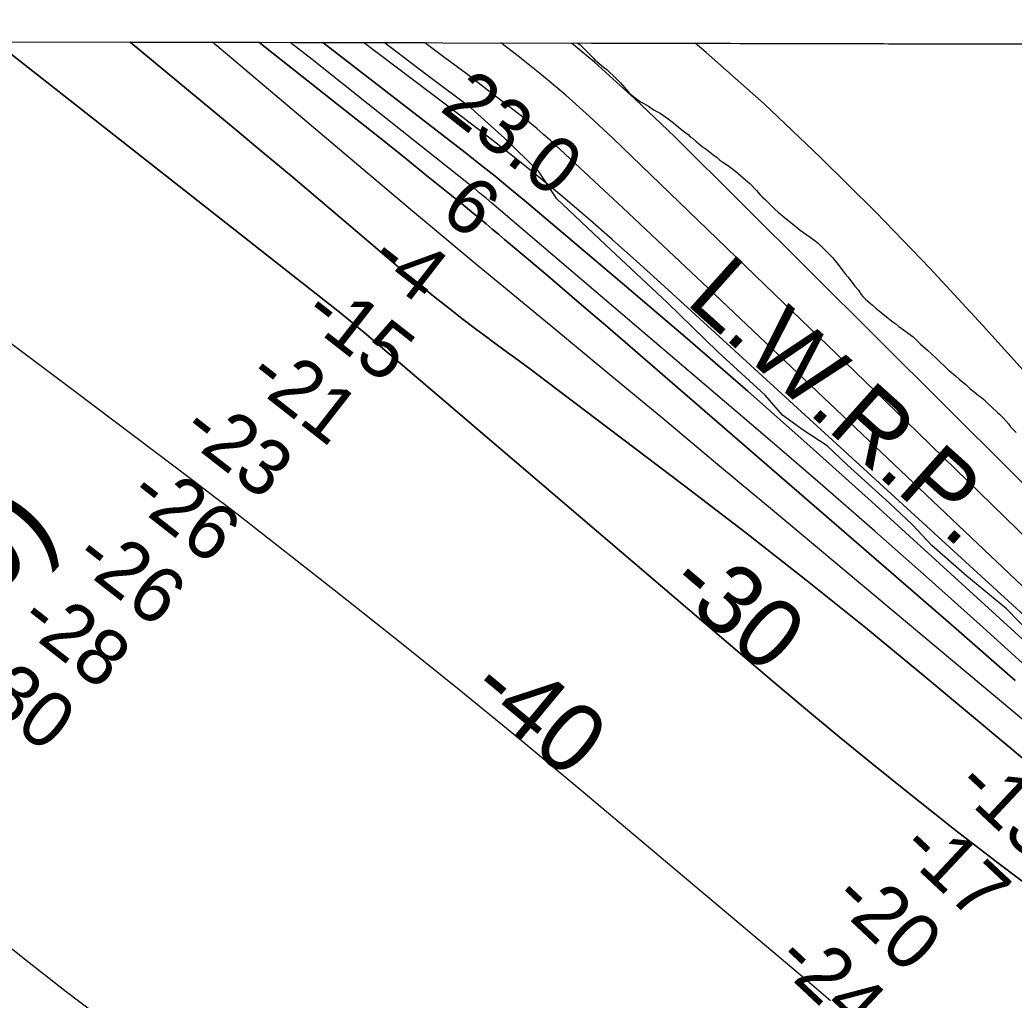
# Model space of a CAD drawing. Extents: x 3180038 to 3217926, y 922069 to 947485.
# Drawn here: x 3195944 to 3197137, y 944532 to 945708 of the extents above; entities that cross this region are included whole.
import ezdxf

# ---------------------------------------------------------------- set-up
doc = ezdxf.new("R2010")
doc.units = 0
for name, color, linetype in [('V-CHAN-NAID', 7, 'Continuous'), ('V-GRID-FRAM', 7, 'Continuous'), ('V-RIVR-EDGE', 7, 'Continuous'), ('V-RIVR-RANG', 7, 'Continuous'), ('V-SITE-VEGE', 7, 'Continuous'), ('V-TOPO-DPTH', 7, 'Continuous'), ('V-TOPO-MAJR', 7, 'Continuous'), ('V-TOPO-MINR', 7, 'Continuous'), ('V-TOPO-MINR-IDEN', 7, 'Continuous'), ('V-TOPO-WATR', 7, 'Continuous'), ('V-TOPO-WATR-IDEN', 7, 'Continuous')]:
    doc.layers.add(name, color=color, linetype=linetype)

msp = doc.modelspace()

# ---------------------------------------------------------------- linework, layer by layer
at = {"layer": 'V-GRID-FRAM'}
msp.add_lwpolyline([(3184312.7, 945707.9), (3215616.6, 945637.4), (3215583.5, 927448.1), (3184263.7, 927518.7), (3184312.7, 945707.9)], dxfattribs=at)
at = {"layer": 'V-RIVR-EDGE'}
msp.add_lwpolyline([(3197170.7, 944957.8), (3197128.2, 945001.4), (3197080.5, 945040.6), (3197038.4, 945077.3), (3197015.5, 945102.1), (3196987.7, 945128.2), (3196937, 945174.4), (3196913.1, 945197.1), (3196884, 945215.9), (3196859.3, 945233.8), (3196838.5, 945257.7), (3196781.7, 945309.6), (3196721, 945368.8), (3196646.8, 945438.1), (3196588.3, 945493.1), (3196566.6, 945526.6), (3196525.8, 945566.2), (3196485.5, 945602), (3196430, 945643.8), (3196381.1, 945680.7)], dxfattribs=at)
at = {"layer": 'V-SITE-VEGE'}
for p, q in [((3197376.5, 945678.5), (3196613.8, 945680.2)), ((3196613.8, 945680.2), (3196616.3, 945677.9)), ((3196616.3, 945677.9), (3196624.1, 945670.6)), ((3196624.1, 945670.6), (3196627.3, 945667.2)), ((3196627.3, 945667.2), (3196631.9, 945662.6)), ((3196631.9, 945662.6), (3196634.1, 945660.2)), ((3196634.1, 945660.2), (3196644.6, 945651.4)), ((3196644.6, 945651.4), (3196648.3, 945648.5)), ((3196648.3, 945648.5), (3196651.7, 945645.1)), ((3196651.7, 945645.1), (3196656.3, 945641)), ((3196656.3, 945641), (3196660, 945637.1)), ((3196660, 945637.1), (3196664.8, 945632.3)), ((3196664.8, 945632.3), (3196669.7, 945626.7)), ((3196669.7, 945626.7), (3196674.6, 945621.3)), ((3196674.6, 945621.3), (3196677, 945618.9)), ((3196677, 945618.9), (3196682.4, 945614.3)), ((3196682.4, 945614.3), (3196689, 945609.7)), ((3196689, 945609.7), (3196692.9, 945607.5)), ((3196692.9, 945607.5), (3196698.5, 945604.3)), ((3196698.5, 945604.3), (3196705.5, 945599.7)), ((3196705.5, 945599.7), (3196712.6, 945596.1)), ((3196712.6, 945596.1), (3196716.7, 945593.4)), ((3196716.7, 945593.4), (3196720.6, 945590.5)), ((3196720.6, 945590.5), (3196725.3, 945586.9)), ((3196725.3, 945586.9), (3196728.9, 945584.2)), ((3196728.9, 945584.2), (3196731.6, 945581.8)), ((3196731.6, 945581.8), (3196734, 945579.8)), ((3196734, 945579.8), (3196740.4, 945574.5)), ((3196740.4, 945574.5), (3196746.2, 945570.4)), ((3196746.2, 945570.4), (3196748.7, 945567.7)), ((3196748.7, 945567.7), (3196751.3, 945566)), ((3196751.3, 945566), (3196755.2, 945562.3)), ((3196755.2, 945562.3), (3196762.8, 945556)), ((3196762.8, 945556), (3196767.9, 945552.9)), ((3196767.9, 945552.9), (3196771.6, 945549.7)), ((3196771.6, 945549.7), (3196775.7, 945546.3)), ((3196775.7, 945546.3), (3196780.8, 945542.7)), ((3196780.8, 945542.7), (3196784.2, 945539.8)), ((3196784.2, 945539.8), (3196787.7, 945537.3)), ((3196787.7, 945537.3), (3196794.5, 945532.7)), ((3196794.5, 945532.7), (3196805.4, 945524.5)), ((3196805.4, 945524.5), (3196806.7, 945523.3)), ((3196806.7, 945523.3), (3196820.3, 945511.8)), ((3196820.3, 945511.8), (3196828.1, 945503.3)), ((3196828.1, 945503.3), (3196832.7, 945498)), ((3196832.7, 945498), (3196835.7, 945494.8)), ((3196835.7, 945494.8), (3196838.4, 945492.4)), ((3196838.4, 945492.4), (3196850.5, 945480.3)), ((3196850.5, 945480.3), (3196854, 945477.4)), ((3196854, 945477.4), (3196861.8, 945471)), ((3196861.8, 945471), (3196873.2, 945461.6)), ((3196873.2, 945461.6), (3196880.5, 945455.7)), ((3196880.5, 945455.7), (3196892.5, 945447.5)), ((3196892.5, 945447.5), (3196896.8, 945444.1)), ((3196896.8, 945444.1), (3196902, 945440)), ((3196902, 945440), (3196907.8, 945434.6)), ((3196907.8, 945434.6), (3196919.8, 945422.7)), ((3196919.8, 945422.7), (3196922.2, 945419.3)), ((3196922.2, 945419.3), (3196924.6, 945416.6)), ((3196924.6, 945416.6), (3196934.4, 945403.3)), ((3196934.4, 945403.3), (3196937.6, 945399.9)), ((3196937.6, 945399.9), (3196941.7, 945394.5)), ((3196941.7, 945394.5), (3196946.3, 945388.5)), ((3196946.3, 945388.5), (3196950.2, 945384.1)), ((3196950.2, 945384.1), (3196953.9, 945378.5)), ((3196953.9, 945378.5), (3196955.9, 945376.1)), ((3196955.9, 945376.1), (3196959, 945372.9)), ((3196959, 945372.9), (3196967.3, 945365.6)), ((3196967.3, 945365.6), (3196971.2, 945362)), ((3196971.2, 945362), (3196988, 945348.4)), ((3196988, 945348.4), (3196991.7, 945345.7)), ((3196991.7, 945345.7), (3196995.3, 945343.3)), ((3196995.3, 945343.3), (3196999, 945340.1)), ((3196999, 945340.1), (3197004.4, 945336)), ((3197004.4, 945336), (3197016.1, 945327.8)), ((3197016.1, 945327.8), (3197024.6, 945319.5)), ((3197024.6, 945319.5), (3197033.4, 945311.7)), ((3197033.4, 945311.7), (3197043.6, 945302)), ((3197043.6, 945302), (3197046.8, 945298.8)), ((3197046.8, 945298.8), (3197055.3, 945291.1)), ((3197055.3, 945291.1), (3197058.7, 945287.7)), ((3197058.7, 945287.7), (3197061.6, 945285.5)), ((3197061.6, 945285.5), (3197064.6, 945283.1)), ((3197064.6, 945283.1), (3197066.8, 945280.9)), ((3197066.8, 945280.9), (3197071.6, 945276.7)), ((3197071.6, 945276.7), (3197079.2, 945270.4)), ((3197079.2, 945270.4), (3197084.1, 945265.8)), ((3197084.1, 945265.8), (3197089.2, 945261.9)), ((3197089.2, 945261.9), (3197094.5, 945257.3)), ((3197094.5, 945257.3), (3197098, 945254.9)), ((3197098, 945254.9), (3197101.1, 945252.5)), ((3197101.1, 945252.5), (3197104.5, 945248.8)), ((3197104.5, 945248.8), (3197110.1, 945243.7)), ((3197110.1, 945243.7), (3197117.2, 945236.9)), ((3197117.2, 945236.9), (3197119.6, 945235)), ((3197119.6, 945235), (3197124, 945230.4)), ((3197124, 945230.4), (3197130.4, 945223.3)), ((3197130.4, 945223.3), (3197132.8, 945219.9)), ((3197132.8, 945219.9), (3197139.9, 945212.9))]:
    msp.add_line(p, q, dxfattribs=at)
at = {"layer": 'V-TOPO-DPTH'}
for points in [[(3197358.3, 944515.7), (3197292.6, 944565.8), (3197226.6, 944615.5), (3197143.9, 944677), (3197117.7, 944696.7), (3197091.7, 944716.6), (3197065.8, 944736.7), (3197040.1, 944757), (3197009.1, 944781.8), (3196968.1, 944814.8), (3196927.3, 944848.1), (3196886.9, 944881.7), (3196846.7, 944915.7), (3196354.3, 945335.3), (3196353.9, 945335.7), (3196353.6, 945335.9), (3196353.4, 945336.1), (3196345.2, 945343), (3196340.8, 945346.6), (3196336.4, 945350.2), (3196332, 945353.7), (3196327.6, 945357.3), (3195914.3, 945681.8), (3196076.3, 945681.4)], [(3195914.3, 945681.8), (3196327.6, 945357.3), (3196332, 945353.7), (3196336.4, 945350.2), (3196340.8, 945346.6), (3196345.2, 945343), (3196353.4, 945336.1), (3196353.6, 945335.9), (3196353.9, 945335.7), (3196354.3, 945335.3), (3196846.7, 944915.7), (3196886.9, 944881.7), (3196927.3, 944848.1), (3196968.1, 944814.8), (3197009.1, 944781.8), (3197040.1, 944757), (3197065.8, 944736.7), (3197091.7, 944716.6), (3197117.7, 944696.7), (3197143.9, 944677), (3197226.6, 944615.5), (3197292.6, 944565.8), (3197358.3, 944515.7)], [(3197152, 944818.3), (3197132.1, 944835.1), (3197030.5, 944919.9), (3196959.3, 944978.5), (3196887.5, 945036.3), (3196814.9, 945093.1), (3196741.7, 945149.2), (3196575.5, 945274.6), (3196558.7, 945287.2), (3196541.9, 945299.7), (3196525, 945312.2), (3196508.1, 945324.6), (3196507.3, 945325.2), (3196490.9, 945337.4), (3196474.6, 945349.8), (3196458.5, 945362.4), (3196442.4, 945375.1), (3196420.7, 945392.7), (3196415.7, 945396.8), (3196410.6, 945400.9), (3196405.6, 945405.1), (3196400.7, 945409.3), (3196341.4, 945459.9), (3196306.8, 945489.3), (3196272.1, 945518.7), (3196237.2, 945547.8), (3196202.3, 945576.9), (3196076.3, 945681.4), (3196230.9, 945681.1)], [(3196076.3, 945681.4), (3196202.3, 945576.9), (3196237.2, 945547.8), (3196272.1, 945518.7), (3196306.8, 945489.3), (3196341.4, 945459.9), (3196400.7, 945409.3), (3196405.6, 945405.1), (3196410.6, 945400.9), (3196415.7, 945396.8), (3196420.7, 945392.7), (3196442.4, 945375.1), (3196458.5, 945362.4), (3196474.6, 945349.8), (3196490.9, 945337.4), (3196507.3, 945325.2), (3196508.1, 945324.6), (3196525, 945312.2), (3196541.9, 945299.7), (3196558.7, 945287.2), (3196575.5, 945274.6), (3196741.7, 945149.2), (3196814.9, 945093.1), (3196887.5, 945036.3), (3196959.3, 944978.5), (3197030.5, 944919.9), (3197132.1, 944835.1), (3197152, 944818.3)], [(3196230.9, 945681.1), (3196333.9, 945599.8), (3196358.6, 945580.3), (3196383.2, 945560.8), (3196407.7, 945541.1), (3196432.2, 945521.4), (3196466, 945494.1), (3196473.5, 945487.9), (3196481.1, 945481.8), (3196488.5, 945475.7), (3196496, 945469.5), (3196503.5, 945463.3), (3196510.9, 945457.1), (3196518.3, 945450.8), (3196525.7, 945444.6), (3196557.3, 945418), (3196580.4, 945398.4), (3196603.5, 945378.7), (3196626.5, 945359), (3196649.5, 945339.2), (3197061.4, 944983), (3197087.1, 944960.6), (3197112.8, 944938), (3197138.4, 944915.4)], [(3197138.4, 944915.4), (3197112.8, 944938), (3197087.1, 944960.6), (3197061.4, 944983), (3196649.5, 945339.2), (3196626.5, 945359), (3196603.5, 945378.7), (3196580.4, 945398.4), (3196557.3, 945418), (3196525.7, 945444.6), (3196518.3, 945450.8), (3196510.9, 945457.1), (3196503.5, 945463.3), (3196496, 945469.5), (3196488.5, 945475.7), (3196481.1, 945481.8), (3196473.5, 945487.9), (3196466, 945494.1), (3196432.2, 945521.4), (3196407.7, 945541.1), (3196383.2, 945560.8), (3196358.6, 945580.3), (3196333.9, 945599.8), (3196230.9, 945681.1), (3196307.7, 945680.9)], [(3196307.7, 945680.9), (3196478.6, 945548.7), (3196496.6, 945534.5), (3196514.5, 945520.3), (3196532.2, 945505.8), (3196549.8, 945491.1), (3196666.9, 945392.3), (3196742.6, 945327.8), (3196817.8, 945262.6), (3196892.2, 945196.7), (3196966.2, 945130.2), (3197201.9, 944915.7), (3197222.8, 944896.7), (3197243.6, 944877.6), (3197264.4, 944858.4), (3197285.2, 944839.2), (3197424.6, 944709.8), (3197514.8, 944625.6), (3197604.8, 944541.2), (3197694.4, 944456.4)], [(3196429.9, 945680.6), (3196307.7, 945680.9), (3196478.6, 945548.7), (3196496.6, 945534.5), (3196514.5, 945520.3), (3196532.2, 945505.8), (3196549.8, 945491.1), (3196666.9, 945392.3), (3196742.6, 945327.8), (3196817.8, 945262.6), (3196892.2, 945196.7), (3196966.2, 945130.2), (3197201.9, 944915.7), (3197222.8, 944896.7), (3197243.6, 944877.6), (3197264.4, 944858.4), (3197285.2, 944839.2), (3197424.6, 944709.8), (3197514.8, 944625.6), (3197604.8, 944541.2), (3197694.4, 944456.4)], [(3198117, 944120.3), (3197346.6, 944841), (3197310.1, 944875.2), (3197273.7, 944909.4), (3197237.3, 944943.7), (3197201, 944978), (3196770, 945386.2), (3196736, 945418.3), (3196701.8, 945450.4), (3196667.6, 945482.4), (3196633.4, 945514.3), (3196580.7, 945563.1), (3196572.6, 945570.4), (3196564.4, 945577.6), (3196556, 945584.5), (3196547.5, 945591.3), (3196504.8, 945624.1), (3196479.5, 945643.5), (3196454.2, 945662.6), (3196429.9, 945680.6)], [(3196916.9, 944531.1), (3196886.2, 944557.5), (3196855.4, 944583.7), (3196617.7, 944783.5), (3196545.6, 944843.4), (3196473.2, 944902.7), (3196400.1, 944961.3), (3196326.7, 945019.4), (3196206.3, 945113.7), (3196192.7, 945124.2), (3196179, 945134.8), (3196165.3, 945145.2), (3196151.6, 945155.6), (3196009.9, 945262.1), (3195925.4, 945325.7)], [(3196916.9, 944531.1), (3196886.2, 944557.5), (3196855.4, 944583.7), (3196617.7, 944783.5), (3196545.6, 944843.4), (3196473.2, 944902.7), (3196400.1, 944961.3), (3196326.7, 945019.4), (3196206.3, 945113.7), (3196192.7, 945124.2), (3196179, 945134.8), (3196165.3, 945145.2), (3196151.6, 945155.6), (3196009.9, 945262.1), (3195925.4, 945325.7)]]:
    msp.add_lwpolyline(points, dxfattribs=at)
at = {"layer": 'V-TOPO-MAJR'}
for points in [[(3198232.9, 944144.7), (3197411.1, 944998.6), (3197397.7, 945012.6), (3197384.4, 945026.8), (3197371.2, 945041), (3197358.1, 945055.4), (3197099.5, 945341.7), (3197036.1, 945410.1), (3196971.5, 945477.3), (3196905, 945542.8), (3196837.5, 945607.1), (3196767.7, 945668.9), (3196754.6, 945679.9)], [(3196050.4, 944503.7), (3195999.7, 944542.1), (3195949.7, 944581.2), (3195899.9, 944620.7)]]:
    msp.add_lwpolyline(points, dxfattribs=at)
at = {"layer": 'V-TOPO-MINR'}
for points in [[(3197358.3, 944515.7), (3197292.6, 944565.8), (3197226.6, 944615.5), (3197143.9, 944677), (3197117.7, 944696.7), (3197091.7, 944716.6), (3197065.8, 944736.7), (3197040.1, 944757), (3197009.1, 944781.8), (3196968.1, 944814.8), (3196927.3, 944848.1), (3196886.9, 944881.7), (3196846.7, 944915.7), (3196354.3, 945335.3), (3196353.9, 945335.7), (3196353.6, 945335.9), (3196353.4, 945336.1), (3196345.2, 945343), (3196340.8, 945346.6), (3196336.4, 945350.2), (3196332, 945353.7), (3196327.6, 945357.3), (3195914.3, 945681.8)], [(3197152, 944818.3), (3197132.1, 944835.1), (3197030.5, 944919.9), (3196959.3, 944978.5), (3196887.5, 945036.3), (3196814.9, 945093.1), (3196741.7, 945149.2), (3196575.5, 945274.6), (3196558.7, 945287.2), (3196541.9, 945299.7), (3196525, 945312.2), (3196508.1, 945324.6), (3196507.3, 945325.2), (3196490.9, 945337.4), (3196474.6, 945349.8), (3196458.5, 945362.4), (3196442.4, 945375.1), (3196420.7, 945392.7), (3196415.7, 945396.8), (3196410.6, 945400.9), (3196405.6, 945405.1), (3196400.7, 945409.3), (3196341.4, 945459.9), (3196306.8, 945489.3), (3196272.1, 945518.7), (3196237.2, 945547.8), (3196202.3, 945576.9), (3196076.3, 945681.4)], [(3197689.6, 944376.3), (3197320.5, 944716.2), (3197300, 944735), (3197279.4, 944753.7), (3197258.8, 944772.3), (3197238.1, 944790.8), (3197217.2, 944809.1), (3197196.3, 944827.4), (3197175.2, 944845.4), (3197154, 944863.3), (3196847.3, 945119.9), (3196781.5, 945174.8), (3196715.7, 945229.6), (3196649.7, 945284.3), (3196583.7, 945338.9), (3196490.6, 945415.6), (3196471.1, 945431.8), (3196451.6, 945448), (3196432.2, 945464.3), (3196412.8, 945480.6), (3196175.4, 945681.2)], [(3197138.4, 944915.4), (3197112.8, 944938), (3197087.1, 944960.6), (3197061.4, 944983), (3196649.5, 945339.2), (3196626.5, 945359), (3196603.5, 945378.7), (3196580.4, 945398.4), (3196557.3, 945418), (3196525.7, 945444.6), (3196518.3, 945450.8), (3196510.9, 945457.1), (3196503.5, 945463.3), (3196496, 945469.5), (3196488.5, 945475.7), (3196481.1, 945481.8), (3196473.5, 945487.9), (3196466, 945494.1), (3196432.2, 945521.4), (3196407.7, 945541.1), (3196383.2, 945560.8), (3196358.6, 945580.3), (3196333.9, 945599.8), (3196230.9, 945681.1)], [(3197578.9, 944537.4), (3197254.9, 944838.2), (3197242, 944850.1), (3197229, 944862.1), (3197216, 944873.9), (3197203, 944885.8), (3197100, 944979), (3197035.2, 945037.1), (3196970, 945094.8), (3196904.4, 945152), (3196838.4, 945208.7), (3196510.6, 945488), (3196503.7, 945493.9), (3196496.6, 945499.7), (3196489.6, 945505.5), (3196482.5, 945511.2), (3196362.2, 945606.9), (3196294.9, 945660.3), (3196268.6, 945681)], [(3198112.8, 944086.7), (3197530.6, 944638.9), (3197485.5, 944681.6), (3197440.3, 944724.2), (3197395, 944766.6), (3197349.6, 944808.9), (3197315.8, 944840.2), (3197287.2, 944866.8), (3197258.5, 944893.3), (3197229.7, 944919.7), (3197200.9, 944946.2), (3196713, 945392.5), (3196684.1, 945418.6), (3196655, 945444.5), (3196625.5, 945470), (3196595.9, 945495.2), (3196565.9, 945520), (3196535.6, 945544.5), (3196505, 945568.5), (3196474.1, 945592.2), (3196356.6, 945680.8)], [(3198117, 944120.3), (3197346.6, 944841), (3197310.1, 944875.2), (3197273.7, 944909.4), (3197237.3, 944943.7), (3197201, 944978), (3196770, 945386.2), (3196736, 945418.3), (3196701.8, 945450.4), (3196667.6, 945482.4), (3196633.4, 945514.3), (3196580.7, 945563.1), (3196572.6, 945570.4), (3196564.4, 945577.6), (3196556, 945584.5), (3196547.5, 945591.3), (3196504.8, 945624.1), (3196479.5, 945643.5), (3196454.2, 945662.6), (3196429.9, 945680.6)], [(3197735.6, 944530.5), (3197639.9, 944621.1), (3197344.6, 944899.7), (3197323.4, 944919.7), (3197302.4, 944939.9), (3197281.4, 944960.1), (3197260.5, 944980.3), (3197155.3, 945083), (3197081.8, 945154.6), (3197008.2, 945226.1), (3196934.5, 945297.4), (3196860.7, 945368.7), (3196655.7, 945566.1), (3196627.8, 945592.2), (3196599.3, 945617.6), (3196569.9, 945642.1), (3196540.1, 945666), (3196521.3, 945680.4)], [(3198185.1, 944138.8), (3197566.3, 944744), (3197527.3, 944782), (3197488.3, 944819.8), (3197449, 944857.5), (3197409.7, 944895.1), (3197342.8, 944958.8), (3197336.9, 944964.5), (3197331, 944970.2), (3197325.1, 944975.9), (3197319.3, 944981.7), (3197293, 945007.9), (3197274.1, 945026.8), (3197255.1, 945045.7), (3197236.1, 945064.6), (3197217.1, 945083.5), (3196729.7, 945568), (3196682.3, 945613.3), (3196633.7, 945657.2), (3196606.2, 945680.2)], [(3196916.9, 944531.1), (3196886.2, 944557.5), (3196855.4, 944583.7), (3196617.7, 944783.5), (3196545.6, 944843.4), (3196473.2, 944902.7), (3196400.1, 944961.3), (3196326.7, 945019.4), (3196206.3, 945113.7), (3196192.7, 945124.2), (3196179, 945134.8), (3196165.3, 945145.2), (3196151.6, 945155.6), (3196009.9, 945262.1), (3195925.4, 945325.7)]]:
    msp.add_lwpolyline(points, dxfattribs=at)
at = {"layer": 'V-TOPO-WATR'}
msp.add_lwpolyline([(3197694.4, 944456.4), (3197604.8, 944541.2), (3197514.8, 944625.6), (3197424.6, 944709.8), (3197285.2, 944839.2), (3197264.4, 944858.4), (3197243.6, 944877.6), (3197222.8, 944896.7), (3197201.9, 944915.7), (3196966.2, 945130.2), (3196892.2, 945196.7), (3196817.8, 945262.6), (3196742.6, 945327.8), (3196666.9, 945392.3), (3196549.8, 945491.1), (3196532.2, 945505.8), (3196514.5, 945520.3), (3196496.6, 945534.5), (3196478.6, 945548.7), (3196307.7, 945680.9)], dxfattribs=at)

# ---------------------------------------------------------------- texts
at = {"layer": 'V-CHAN-NAID'}
msp.add_text('POINT (316.0)', height=100, rotation=47.917, dxfattribs=at).set_placement((3195407.6, 944451.6))
at = {"layer": 'V-RIVR-RANG'}
for s, rotation, p in [('23.0', 322.0464, (3196446.6, 945600)), ('6', 322.0464, (3196446.1, 945473.8)), ('-4', 322.0464, (3196359.8, 945414.4)), ('-15', 322.0464, (3196280.7, 945349.5)), ('-21', 322.0464, (3196214, 945274.9)), ('-23', 322.0464, (3196134.8, 945210)), ('-26', 322.0464, (3196071.6, 945132.6)), ('-26', 322.0464, (3196006, 945057.2)), ('-28', 322.0464, (3195939.9, 944982.1)), ('-30', 322.0464, (3195873.7, 944907.1)), ('-13', 316.81, (3197064, 944785.8)), ('-17', 316.81, (3196997.7, 944710.9)), ('-20', 316.81, (3196916.2, 944650.2)), ('-24', 316.81, (3196848.3, 944576.8))]:
    msp.add_text(s, height=67, rotation=rotation, dxfattribs=at).set_placement(p)
at = {"layer": 'V-TOPO-MINR-IDEN'}
for s, rotation, p in [('-30', 319.5613, (3196718.3, 945025.1)), ('-40', 320.2638, (3196479.9, 944898))]:
    msp.add_text(s, height=83, rotation=rotation, dxfattribs=at).set_placement(p)
at = {"layer": 'V-TOPO-WATR-IDEN'}
msp.add_text('L.W.R.P.', height=83, rotation=318.145, dxfattribs=at).set_placement((3196741.6, 945368.8))

doc.saveas('drawing.dxf')
